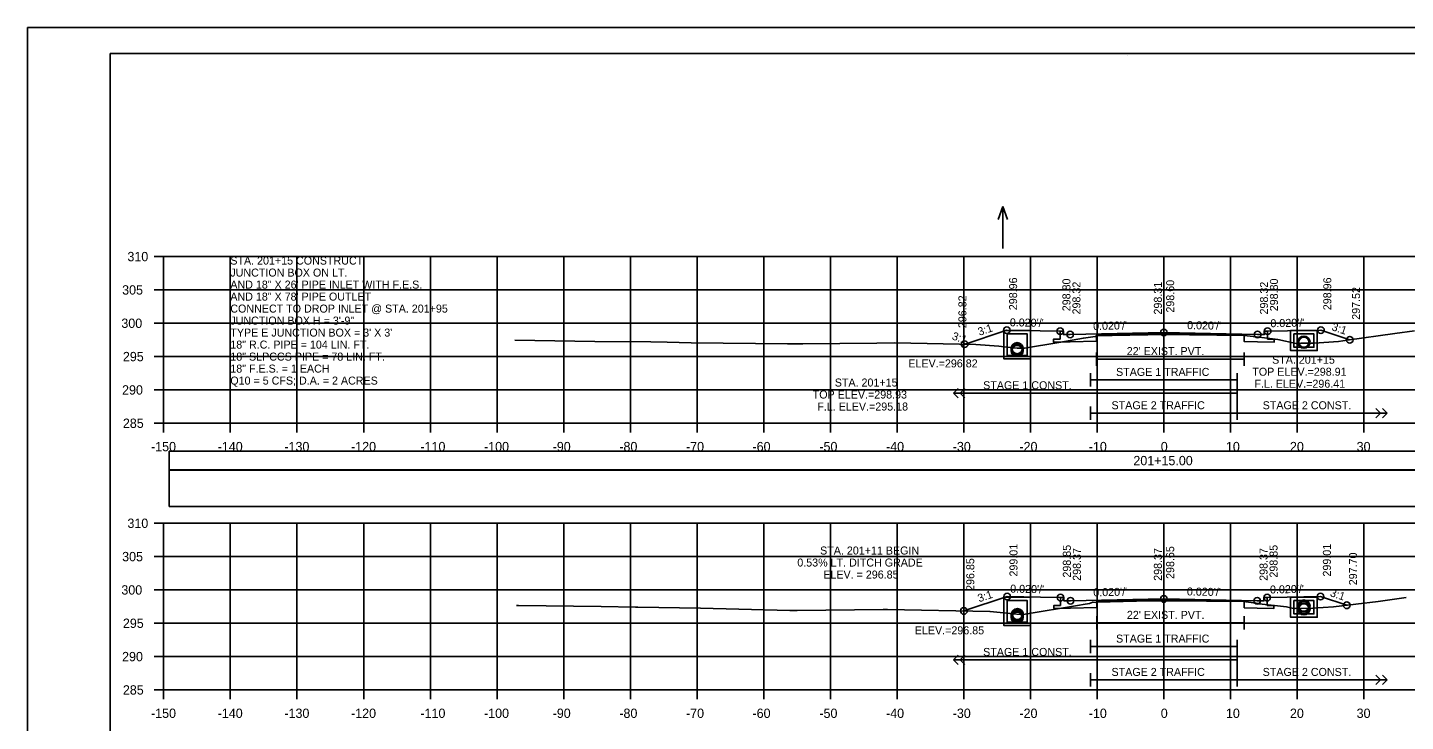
# Model space of a CAD drawing. Extents: x 1368122 to 1710785, y 373130 to 557566.
# Drawn here: x 1369851.8 to 1370058.5, y 373239.6 to 373343.7 of the extents above; entities that cross this region are included whole.
import ezdxf

# ---------------------------------------------------------------- set-up
doc = ezdxf.new("R2010")
doc.units = 0
for name, color, linetype in [('R_Alt Surface', 7, 'Continuous'), ('R_Axis', 7, 'Continuous'), ('R_Axis Annot', 7, 'Continuous'), ('R_Border', 7, 'Continuous'), ('R_Exist Surface', 7, 'Continuous'), ('R_Fin Surface', 7, 'Continuous'), ('R_Grid', 7, 'Continuous'), ('R_No Plot', 7, 'Continuous'), ('R_Striping', 7, 'Continuous'), ('R_Water', 7, 'Continuous'), ('R_Water Annot', 7, 'Continuous'), ('R_Xsect Elev', 7, 'Continuous'), ('R_Xsect Slope', 7, 'Continuous')]:
    doc.layers.add(name, color=color, linetype=linetype)

msp = doc.modelspace()

# ---------------------------------------------------------------- linework, layer by layer
for points in [[(1369873.09, 373277.3), (1370171.39, 373277.3), (1370171.39, 373280.12), (1369873.09, 373280.12)], [(1369873.09, 373271.83), (1370171.39, 373271.83), (1370171.39, 373277.25), (1369873.09, 373277.25)]]:
    msp.add_lwpolyline(points, close=True)
at = {"layer": 'R_Alt Surface'}
for points in [[(1370037.8, 373298.11), (1370037.8, 373296.93), (1370038.8, 373296.91), (1370038.8, 373296.49), (1370036.3, 373296.54), (1370034.28, 373296.58), (1370034.28, 373297.5), (1370022.24, 373297.74), (1370012.16, 373297.54), (1370012.15, 373296.62), (1370008.18, 373296.54), (1370005.68, 373296.49), (1370005.68, 373296.91), (1370006.68, 373296.93), (1370006.68, 373298.11)], [(1370012.16, 373294.93), (1370012.16, 373292.93)], [(1370012.16, 373293.93), (1370034.28, 373293.93)], [(1370034.28, 373294.93), (1370034.28, 373292.93)], [(1370037.74, 373258.16), (1370037.74, 373256.98), (1370038.74, 373256.96), (1370038.74, 373256.54), (1370036.24, 373256.59), (1370034.3, 373256.63), (1370034.3, 373257.55), (1370022.24, 373257.79), (1370012.18, 373257.59), (1370012.18, 373256.67), (1370008.24, 373256.59), (1370005.74, 373256.54), (1370005.74, 373256.96), (1370006.74, 373256.98), (1370006.74, 373258.16)], [(1370012.18, 373255.37), (1370012.18, 373253.37)], [(1370012.18, 373254.37), (1370034.3, 373254.37)], [(1370034.3, 373255.37), (1370034.3, 373253.37)]]:
    msp.add_lwpolyline(points, dxfattribs=at)
at = {"layer": 'R_Axis'}
for p, q in [((1369870.84, 373309.31), (1369872.24, 373309.31)), ((1369872.24, 373284.31), (1369872.24, 373309.31)), ((1369870.84, 373304.31), (1369872.24, 373304.31)), ((1369870.84, 373299.31), (1369872.24, 373299.31)), ((1369870.84, 373294.31), (1369872.24, 373294.31)), ((1369870.84, 373289.31), (1369872.24, 373289.31)), ((1369870.84, 373284.31), (1369872.24, 373284.31)), ((1369872.24, 373284.31), (1370172.24, 373284.31)), ((1369872.24, 373282.91), (1369872.24, 373284.31)), ((1369882.24, 373282.91), (1369882.24, 373284.31)), ((1369892.24, 373282.91), (1369892.24, 373284.31)), ((1369902.24, 373282.91), (1369902.24, 373284.31)), ((1369912.24, 373282.91), (1369912.24, 373284.31)), ((1369922.24, 373282.91), (1369922.24, 373284.31)), ((1369932.24, 373282.91), (1369932.24, 373284.31)), ((1369942.24, 373282.91), (1369942.24, 373284.31)), ((1369952.24, 373282.91), (1369952.24, 373284.31)), ((1369962.24, 373282.91), (1369962.24, 373284.31)), ((1369972.24, 373282.91), (1369972.24, 373284.31)), ((1369982.24, 373282.91), (1369982.24, 373284.31)), ((1369992.24, 373282.91), (1369992.24, 373284.31)), ((1370002.24, 373282.91), (1370002.24, 373284.31)), ((1370012.24, 373282.91), (1370012.24, 373284.31)), ((1370022.24, 373282.91), (1370022.24, 373284.31)), ((1370032.24, 373282.91), (1370032.24, 373284.31)), ((1370042.24, 373282.91), (1370042.24, 373284.31)), ((1370052.24, 373282.91), (1370052.24, 373284.31)), ((1369870.84, 373269.31), (1369872.24, 373269.31)), ((1369872.24, 373244.31), (1369872.24, 373269.31)), ((1369870.84, 373264.31), (1369872.24, 373264.31)), ((1369870.84, 373259.31), (1369872.24, 373259.31)), ((1369870.84, 373254.31), (1369872.24, 373254.31)), ((1369870.84, 373249.31), (1369872.24, 373249.31)), ((1369870.84, 373244.31), (1369872.24, 373244.31)), ((1369872.24, 373244.31), (1370172.24, 373244.31)), ((1369872.24, 373242.91), (1369872.24, 373244.31)), ((1369882.24, 373242.91), (1369882.24, 373244.31)), ((1369892.24, 373242.91), (1369892.24, 373244.31)), ((1369902.24, 373242.91), (1369902.24, 373244.31)), ((1369912.24, 373242.91), (1369912.24, 373244.31)), ((1369922.24, 373242.91), (1369922.24, 373244.31)), ((1369932.24, 373242.91), (1369932.24, 373244.31)), ((1369942.24, 373242.91), (1369942.24, 373244.31)), ((1369952.24, 373242.91), (1369952.24, 373244.31)), ((1369962.24, 373242.91), (1369962.24, 373244.31)), ((1369972.24, 373242.91), (1369972.24, 373244.31)), ((1369982.24, 373242.91), (1369982.24, 373244.31)), ((1369992.24, 373242.91), (1369992.24, 373244.31)), ((1370002.24, 373242.91), (1370002.24, 373244.31)), ((1370012.24, 373242.91), (1370012.24, 373244.31)), ((1370022.24, 373242.91), (1370022.24, 373244.31)), ((1370032.24, 373242.91), (1370032.24, 373244.31)), ((1370042.24, 373242.91), (1370042.24, 373244.31)), ((1370052.24, 373242.91), (1370052.24, 373244.31))]:
    msp.add_line(p, q, dxfattribs=at)
at = {"layer": 'R_Border'}
for p, q in [((1369864.24, 373339.77), (1370180.42, 373339.77)), ((1369864.24, 373134.31), (1369864.24, 373339.77)), ((1370016.76, 373339.51), (1370016.76, 373339.51)), ((1370016.76, 373339.51), (1370016.76, 373339.51))]:
    msp.add_line(p, q, dxfattribs=at)
at = {"layer": 'R_Exist Surface'}
for points in [[(1369924.89, 373296.77), (1369936.89, 373296.59), (1369945.3, 373296.5), (1369947.75, 373296.46), (1369951.34, 373296.37), (1369965.79, 373296.21), (1369968.1, 373296.21), (1369979.18, 373296.33), (1369981.86, 373296.37), (1369994.06, 373296.13), (1369997.47, 373295.86), (1369999.59, 373295.63), (1370000.22, 373295.59), (1370001.33, 373295.57), (1370006.49, 373296.43), (1370010.17, 373297.09), (1370011.6, 373297.29), (1370011.97, 373297.34), (1370012.16, 373297.41), (1370014.48, 373297.46), (1370022.51, 373297.63), (1370026.09, 373297.58), (1370034.28, 373297.48), (1370035.19, 373297.39), (1370036.52, 373297.2), (1370039.33, 373296.86), (1370042.08, 373296.29), (1370042.8, 373296.32), (1370044.77, 373296.34), (1370048.43, 373296.58), (1370049.72, 373296.78), (1370056.86, 373297.77), (1370059.83, 373298.17)], [(1369925.14, 373256.98), (1369925.29, 373256.98), (1369925.44, 373256.98), (1369937.84, 373256.8), (1369942.99, 373256.72), (1369943.36, 373256.72), (1369952.76, 373256.55), (1369966.13, 373256.23), (1369967.25, 373256.24), (1369980.15, 373256.38), (1369980.78, 373256.39), (1369996.12, 373256.08), (1369996.2, 373256.07), (1369999.66, 373255.71), (1370000.68, 373255.64), (1370001.13, 373255.63), (1370009.61, 373257.03), (1370010.14, 373257.13), (1370011.07, 373257.26), (1370011.61, 373257.49), (1370012.05, 373257.4), (1370012.11, 373257.43), (1370012.18, 373257.48), (1370018.15, 373257.6), (1370022.52, 373257.68), (1370022.94, 373257.68), (1370034.3, 373257.55), (1370034.54, 373257.52), (1370036.47, 373257.25), (1370036.49, 373257.25), (1370036.51, 373257.24), (1370040.61, 373256.75), (1370041.67, 373256.53), (1370041.94, 373256.54), (1370044.58, 373256.57), (1370047.66, 373256.77), (1370054.39, 373257.57), (1370058.57, 373258.15)]]:
    msp.add_lwpolyline(points, dxfattribs=at)
at = {"layer": 'R_Fin Surface'}
msp.add_line((1369992.12, 373296.08), (1369991.85, 373296.17), dxfattribs=at)
for points in [[(1369992.12, 373296.08), (1369998.68, 373298.27), (1370003.68, 373298.17), (1370006.68, 373298.11), (1370007.18, 373298.11), (1370007.18, 373297.61), (1370008.18, 373297.63), (1370022.24, 373297.91), (1370036.3, 373297.63), (1370037.3, 373297.61), (1370037.3, 373298.11), (1370037.8, 373298.11), (1370040.8, 373298.17), (1370045.8, 373298.27), (1370050.11, 373296.83)], [(1369992.26, 373256.16), (1369998.74, 373258.32), (1370003.74, 373258.22), (1370006.74, 373258.16), (1370007.24, 373258.16), (1370007.24, 373257.66), (1370008.24, 373257.68), (1370022.24, 373257.96), (1370036.24, 373257.68), (1370037.24, 373257.66), (1370037.24, 373258.16), (1370037.74, 373258.16), (1370040.74, 373258.22), (1370045.74, 373258.32), (1370049.66, 373257.01)]]:
    msp.add_lwpolyline(points, dxfattribs=at)
at = {"layer": 'R_Grid'}
for p, q in [((1369872.24, 373309.31), (1370172.24, 373309.31)), ((1369872.24, 373284.31), (1369872.24, 373309.31)), ((1369882.24, 373284.31), (1369882.24, 373309.31)), ((1369892.24, 373284.31), (1369892.24, 373309.31)), ((1369902.24, 373284.31), (1369902.24, 373309.31)), ((1369912.24, 373284.31), (1369912.24, 373309.31)), ((1369922.24, 373284.31), (1369922.24, 373309.31)), ((1369932.24, 373284.31), (1369932.24, 373309.31)), ((1369942.24, 373284.31), (1369942.24, 373309.31)), ((1369952.24, 373284.31), (1369952.24, 373309.31)), ((1369962.24, 373284.31), (1369962.24, 373309.31)), ((1369972.24, 373284.31), (1369972.24, 373309.31)), ((1369982.24, 373284.31), (1369982.24, 373309.31)), ((1369992.24, 373284.31), (1369992.24, 373309.31)), ((1370002.24, 373284.31), (1370002.24, 373309.31)), ((1370012.24, 373284.31), (1370012.24, 373309.31)), ((1370022.24, 373284.31), (1370022.24, 373309.31)), ((1370032.24, 373284.31), (1370032.24, 373309.31)), ((1370042.24, 373284.31), (1370042.24, 373309.31)), ((1370052.24, 373284.31), (1370052.24, 373309.31)), ((1369872.24, 373304.31), (1370172.24, 373304.31)), ((1369872.24, 373299.31), (1370172.24, 373299.31)), ((1369872.24, 373294.31), (1370172.24, 373294.31)), ((1369872.24, 373289.31), (1370172.24, 373289.31)), ((1369872.24, 373284.31), (1370172.24, 373284.31)), ((1369872.24, 373269.31), (1370172.24, 373269.31)), ((1369872.24, 373244.31), (1369872.24, 373269.31)), ((1369882.24, 373244.31), (1369882.24, 373269.31)), ((1369892.24, 373244.31), (1369892.24, 373269.31)), ((1369902.24, 373244.31), (1369902.24, 373269.31)), ((1369912.24, 373244.31), (1369912.24, 373269.31)), ((1369922.24, 373244.31), (1369922.24, 373269.31)), ((1369932.24, 373244.31), (1369932.24, 373269.31)), ((1369942.24, 373244.31), (1369942.24, 373269.31)), ((1369952.24, 373244.31), (1369952.24, 373269.31)), ((1369962.24, 373244.31), (1369962.24, 373269.31)), ((1369972.24, 373244.31), (1369972.24, 373269.31)), ((1369982.24, 373244.31), (1369982.24, 373269.31)), ((1369992.24, 373244.31), (1369992.24, 373269.31)), ((1370002.24, 373244.31), (1370002.24, 373269.31)), ((1370012.24, 373244.31), (1370012.24, 373269.31)), ((1370022.24, 373244.31), (1370022.24, 373269.31)), ((1370032.24, 373244.31), (1370032.24, 373269.31)), ((1370042.24, 373244.31), (1370042.24, 373269.31)), ((1370052.24, 373244.31), (1370052.24, 373269.31)), ((1369872.24, 373264.31), (1370172.24, 373264.31)), ((1369872.24, 373259.31), (1370172.24, 373259.31)), ((1369872.24, 373254.31), (1370172.24, 373254.31)), ((1369872.24, 373249.31), (1370172.24, 373249.31)), ((1369872.24, 373244.31), (1370172.24, 373244.31))]:
    msp.add_line(p, q, dxfattribs=at)
at = {"layer": 'R_No Plot'}
msp.add_line((1369851.84, 373343.66), (1370185.17, 373343.66), dxfattribs=at)
for points in [[(1369851.83, 373343.66), (1370185.17, 373343.66), (1370185.17, 373130.33), (1369851.83, 373130.33)], [(1370098.16, 373339.77), (1370117.78, 373339.77), (1370117.78, 373329.89), (1370133.89, 373329.89), (1370157.09, 373329.89), (1370157.21, 373301.73), (1370180.42, 373301.73), (1370180.42, 373134.31), (1369864.24, 373134.31), (1369864.24, 373339.77)]]:
    msp.add_lwpolyline(points, close=True, dxfattribs=at)
for centre, radius in [((1369998.68, 373298.27), 0.5), ((1370006.68, 373298.11), 0.5), ((1370008.18, 373297.63), 0.5), ((1370022.24, 373297.91), 0.5), ((1370036.3, 373297.63), 0.5), ((1370037.8, 373298.11), 0.5), ((1370045.8, 373298.27), 0.5), ((1369992.36, 373296.16), 0.5), ((1370000.24, 373295.49), 0.917), ((1370000.24, 373295.24), 0.917), ((1370043.24, 373296.47), 0.917), ((1370043.24, 373296.47), 0.917), ((1370050.11, 373296.83), 0.5), ((1369998.74, 373258.32), 0.5), ((1370006.74, 373258.16), 0.5), ((1370037.74, 373258.16), 0.5), ((1370045.74, 373258.32), 0.5), ((1369992.26, 373256.16), 0.5), ((1370000.27, 373255.6), 0.917), ((1370008.24, 373257.68), 0.5), ((1370022.24, 373257.96), 0.5), ((1370036.24, 373257.68), 0.5), ((1370043.24, 373256.89), 0.917), ((1370043.24, 373256.47), 0.917), ((1370043.24, 373256.47), 0.917), ((1370049.66, 373257.01), 0.5), ((1370000.24, 373255.49), 0.917), ((1370000.24, 373255.24), 0.917)]:
    msp.add_circle(centre, radius, dxfattribs=at)
at = {"layer": 'R_Striping'}
for p, q in [((1369990.71, 373288.81), (1369991.41, 373289.52)), ((1369991.71, 373288.81), (1369992.41, 373289.52)), ((1369991.41, 373288.1), (1369990.71, 373288.81)), ((1369992.41, 373288.1), (1369991.71, 373288.81)), ((1370055.74, 373285.81), (1370033.24, 373285.81)), ((1370054.74, 373285.81), (1370054.04, 373286.52)), ((1370054.04, 373285.1), (1370054.74, 373285.81)), ((1370055.74, 373285.81), (1370055.04, 373286.52)), ((1370055.04, 373285.1), (1370055.74, 373285.81)), ((1369990.71, 373248.81), (1369991.41, 373249.52)), ((1369991.41, 373248.1), (1369990.71, 373248.81)), ((1369991.71, 373248.81), (1369992.41, 373249.52)), ((1369992.41, 373248.1), (1369991.71, 373248.81)), ((1370054.74, 373245.81), (1370054.04, 373246.52)), ((1370055.74, 373245.81), (1370055.04, 373246.52)), ((1370055.74, 373245.81), (1370033.24, 373245.81)), ((1370054.04, 373245.1), (1370054.74, 373245.81)), ((1370055.04, 373245.1), (1370055.74, 373245.81))]:
    msp.add_line(p, q, dxfattribs=at)
for points in [[(1370011.24, 373291.81), (1370011.24, 373289.81)], [(1370033.24, 373291.81), (1370033.24, 373284.81)], [(1370033.24, 373291.81), (1370033.24, 373289.81)], [(1370011.24, 373290.81), (1370033.24, 373290.81)], [(1370033.24, 373288.81), (1369990.71, 373288.81)], [(1370011.24, 373286.81), (1370011.24, 373284.81)], [(1370011.24, 373285.81), (1370033.24, 373285.81)], [(1370011.24, 373251.81), (1370011.24, 373249.81)], [(1370011.24, 373250.81), (1370033.24, 373250.81)], [(1370033.24, 373251.81), (1370033.24, 373244.81)], [(1370033.24, 373251.81), (1370033.24, 373249.81)], [(1370033.24, 373248.81), (1369990.71, 373248.81)], [(1370011.24, 373246.81), (1370011.24, 373244.81)], [(1370011.24, 373245.81), (1370033.24, 373245.81)]]:
    msp.add_lwpolyline(points, dxfattribs=at)
at = {"layer": 'R_Water'}
for points in [[(1370000.24, 373298.23), (1370002.24, 373298.23), (1370002.24, 373293.99), (1370000.24, 373293.99), (1369998.24, 373293.99), (1369998.24, 373298.23)], [(1370043.24, 373298.21), (1370045.24, 373298.21), (1370045.24, 373295.22), (1370043.24, 373295.22), (1370041.24, 373295.22), (1370041.24, 373298.21)], [(1370000.24, 373297.73), (1370001.74, 373297.73), (1370001.74, 373294.49), (1370000.24, 373294.49), (1369998.74, 373294.49), (1369998.74, 373297.73)], [(1370043.24, 373297.71), (1370044.74, 373297.71), (1370044.74, 373295.72), (1370043.24, 373295.72), (1370041.74, 373295.72), (1370041.74, 373297.71)], [(1370000.24, 373258.23), (1370002.24, 373258.23), (1370002.24, 373253.99), (1370000.24, 373253.99), (1369998.24, 373253.99), (1369998.24, 373258.23)], [(1370000.24, 373257.73), (1370001.74, 373257.73), (1370001.74, 373254.49), (1370000.24, 373254.49), (1369998.74, 373254.49), (1369998.74, 373257.73)], [(1370043.24, 373258.21), (1370045.24, 373258.21), (1370045.24, 373255.22), (1370043.24, 373255.22), (1370041.24, 373255.22), (1370041.24, 373258.21)], [(1370043.24, 373257.71), (1370044.74, 373257.71), (1370044.74, 373255.72), (1370043.24, 373255.72), (1370041.74, 373255.72), (1370041.74, 373257.71)]]:
    msp.add_lwpolyline(points, close=True, dxfattribs=at)
for centre in [(1370000.24, 373295.49), (1370000.24, 373295.24), (1370043.24, 373296.47), (1370043.24, 373296.47), (1370043.24, 373256.89), (1370043.24, 373256.47), (1370043.24, 373256.47), (1370000.24, 373255.49), (1370000.24, 373255.24), (1370000.27, 373255.6)]:
    msp.add_circle(centre, 0.75, dxfattribs=at)
at = {"layer": 'R_Water Annot'}
for p, q in [((1369998.07, 373316.8), (1369997.37, 373314.88)), ((1369998.07, 373310.52), (1369998.07, 373316.8)), ((1369998.07, 373316.8), (1369998.77, 373314.88))]:
    msp.add_line(p, q, dxfattribs=at)
at = {"layer": 'R_Xsect Elev'}
for p, q in [((1370022.24, 373297.62), (1370022.24, 373307.62)), ((1370022.24, 373257.68), (1370022.24, 373267.68))]:
    msp.add_line(p, q, dxfattribs=at)

# ---------------------------------------------------------------- texts
at = {"layer": 'R_Axis Annot'}
for s, p in [('310', (1369866.81, 373308.61)), ('305', (1369866.02, 373303.61)), ('300', (1369865.9, 373298.61)), ('295', (1369866.13, 373293.61)), ('290', (1369866.01, 373288.61)), ('285', (1369866.13, 373283.61)), ('-150', (1369870.35, 373280.11)), ('-140', (1369880.35, 373280.11)), ('-130', (1369890.35, 373280.11)), ('-120', (1369900.35, 373280.11)), ('-110', (1369910.75, 373280.11)), ('-100', (1369920.29, 373280.11)), ('-90', (1369930.58, 373280.11)), ('-80', (1369940.58, 373280.11)), ('-70', (1369950.58, 373280.11)), ('-60', (1369960.55, 373280.11)), ('-50', (1369970.58, 373280.11)), ('-40', (1369980.58, 373280.11)), ('-30', (1369990.58, 373280.11)), ('-20', (1370000.58, 373280.11)), ('-10', (1370010.98, 373280.11)), ('0', (1370021.78, 373280.11)), ('10', (1370031.55, 373280.11)), ('20', (1370041.15, 373280.11)), ('30', (1370051.15, 373280.11)), ('201+15.00', (1370017.67, 373278.01)), ('310', (1369866.81, 373268.61)), ('305', (1369866.02, 373263.61)), ('300', (1369865.9, 373258.61)), ('295', (1369866.13, 373253.61)), ('290', (1369866.01, 373248.61)), ('285', (1369866.13, 373243.61)), ('-150', (1369870.35, 373240.11)), ('-140', (1369880.35, 373240.11)), ('-130', (1369890.35, 373240.11)), ('-120', (1369900.35, 373240.11)), ('-110', (1369910.75, 373240.11)), ('-100', (1369920.29, 373240.11)), ('-90', (1369930.58, 373240.11)), ('-80', (1369940.58, 373240.11)), ('-70', (1369950.58, 373240.11)), ('-60', (1369960.55, 373240.11)), ('-50', (1369970.58, 373240.11)), ('-40', (1369980.58, 373240.11)), ('-30', (1369990.58, 373240.11)), ('-20', (1370000.58, 373240.11)), ('-10', (1370010.98, 373240.11)), ('0', (1370021.78, 373240.11)), ('10', (1370031.55, 373240.11)), ('20', (1370041.15, 373240.11)), ('30', (1370051.15, 373240.11))]:
    msp.add_text(s, height=1.4, dxfattribs=at).set_placement(p)
at = {"layer": 'R_Striping'}
for s, p in [('STAGE 1 TRAFFIC', (1370015.07, 373291.41)), ('STAGE 1 CONST.', (1369995.14, 373289.41)), ('STAGE 2 TRAFFIC', (1370014.39, 373286.41)), ('STAGE 2 CONST.', (1370037.06, 373286.41)), ('STAGE 1 TRAFFIC', (1370015.07, 373251.41)), ('STAGE 1 CONST.', (1369995.14, 373249.41)), ('STAGE 2 TRAFFIC', (1370014.39, 373246.41)), ('STAGE 2 CONST.', (1370037.06, 373246.41))]:
    msp.add_text(s, height=1.2, dxfattribs=at).set_placement(p)
at = {"layer": 'R_Water'}
for p in [(1370016.67, 373294.53), (1370016.7, 373254.97)]:
    msp.add_text("22' EXIST. PVT.", height=1.2, dxfattribs=at).set_placement(p)
at = {"layer": 'R_Water Annot'}
for s, p in [('STA. 201+15 CONSTRUCT', (1369882.24, 373308.11)), ('JUNCTION BOX ON LT.', (1369882.24, 373306.31)), ('AND 18" X 26\' PIPE INLET WITH F.E.S.', (1369882.24, 373304.51)), ('AND 18" X 78\' PIPE OUTLET', (1369882.24, 373302.71)), ('CONNECT TO DROP INLET @ STA. 201+95', (1369882.24, 373300.91)), ('JUNCTION BOX H = 3\'-9"', (1369882.24, 373299.11)), ("TYPE E JUNCTION BOX = 3' X 3'", (1369882.24, 373297.31)), ('18" R.C. PIPE = 104 LIN. FT.', (1369882.24, 373295.51)), ('18" SLPCCS PIPE = 78 LIN. FT.', (1369882.24, 373293.71)), ('STA. 201+15', (1370038.47, 373293.24)), ('18" F.E.S. = 1 EACH', (1369882.24, 373291.91)), ('TOP ELEV.=298.91', (1370035.5, 373291.44)), ('Q10 = 5 CFS; D.A. = 2 ACRES', (1369882.24, 373290.11)), ('STA. 201+15', (1369972.89, 373289.82)), ('F.L. ELEV.=296.41', (1370035.82, 373289.64)), ('TOP ELEV.=298.93', (1369969.58, 373288.02)), ('F.L. ELEV.=295.18', (1369970.27, 373286.22))]:
    msp.add_text(s, height=1.2, dxfattribs=at).set_placement(p)
at = {"layer": 'R_Xsect Elev'}
for s, p in [('298.96', (1370000.23, 373301.27)), ('298.96', (1370047.35, 373301.27)), ('298.80', (1370008.23, 373301.11)), ('298.32', (1370009.73, 373300.63)), ('298.31', (1370021.94, 373300.62)), ('298.60', (1370023.79, 373300.91)), ('298.32', (1370037.85, 373300.63)), ('298.80', (1370039.35, 373301.11)), ('297.52', (1370051.66, 373299.83)), ('296.82', (1369992.63, 373298.58)), ('299.01', (1370000.29, 373261.32)), ('298.85', (1370008.29, 373261.16)), ('298.37', (1370009.79, 373260.68)), ('298.37', (1370021.94, 373260.68)), ('298.65', (1370023.79, 373260.96)), ('298.37', (1370037.79, 373260.68)), ('298.85', (1370039.29, 373261.16)), ('299.01', (1370047.29, 373261.32)), ('297.70', (1370051.21, 373260.01)), ('296.85', (1369993.81, 373259.16))]:
    msp.add_text(s, height=1.2, rotation=90, dxfattribs=at).set_placement(p)
for s, p in [('ELEV.=296.82', (1369983.92, 373292.69)), ('STA. 201+11 BEGIN  ', (1369970.69, 373264.62)), ('0.53% LT. DITCH GRADE', (1369967.27, 373262.82)), ('ELEV. = 296.85', (1369971.17, 373261.02)), ('ELEV.=296.85', (1369984.89, 373252.65))]:
    msp.add_text(s, height=1.2, dxfattribs=at).set_placement(p)
at = {"layer": 'R_Xsect Slope'}
for s, rotation, p in [("0.020'/'", 358.8542, (1369999.13, 373298.86)), ("0.020'/'", 1.1458, (1370038.23, 373298.71)), ('3:1', 341.5651, (1369990.37, 373296.91)), ('3:1', 18.4349, (1369994.57, 373297.42)), ("0.020'/'", 1.1458, (1370011.64, 373298.3)), ("0.020'/'", 358.8542, (1370025.72, 373298.44)), ('3:1', 341.5651, (1370047.32, 373298.29)), ('3:1', 18.4349, (1369994.55, 373257.45)), ("0.020'/'", 358.8542, (1369999.19, 373258.91)), ("0.020'/'", 1.1458, (1370011.67, 373258.35)), ("0.020'/'", 358.8542, (1370025.69, 373258.49)), ("0.020'/'", 1.1458, (1370038.17, 373258.77)), ('3:1', 341.5651, (1370047.07, 373258.4))]:
    msp.add_text(s, height=1.2, rotation=rotation, dxfattribs=at).set_placement(p)

doc.saveas('drawing.dxf')
